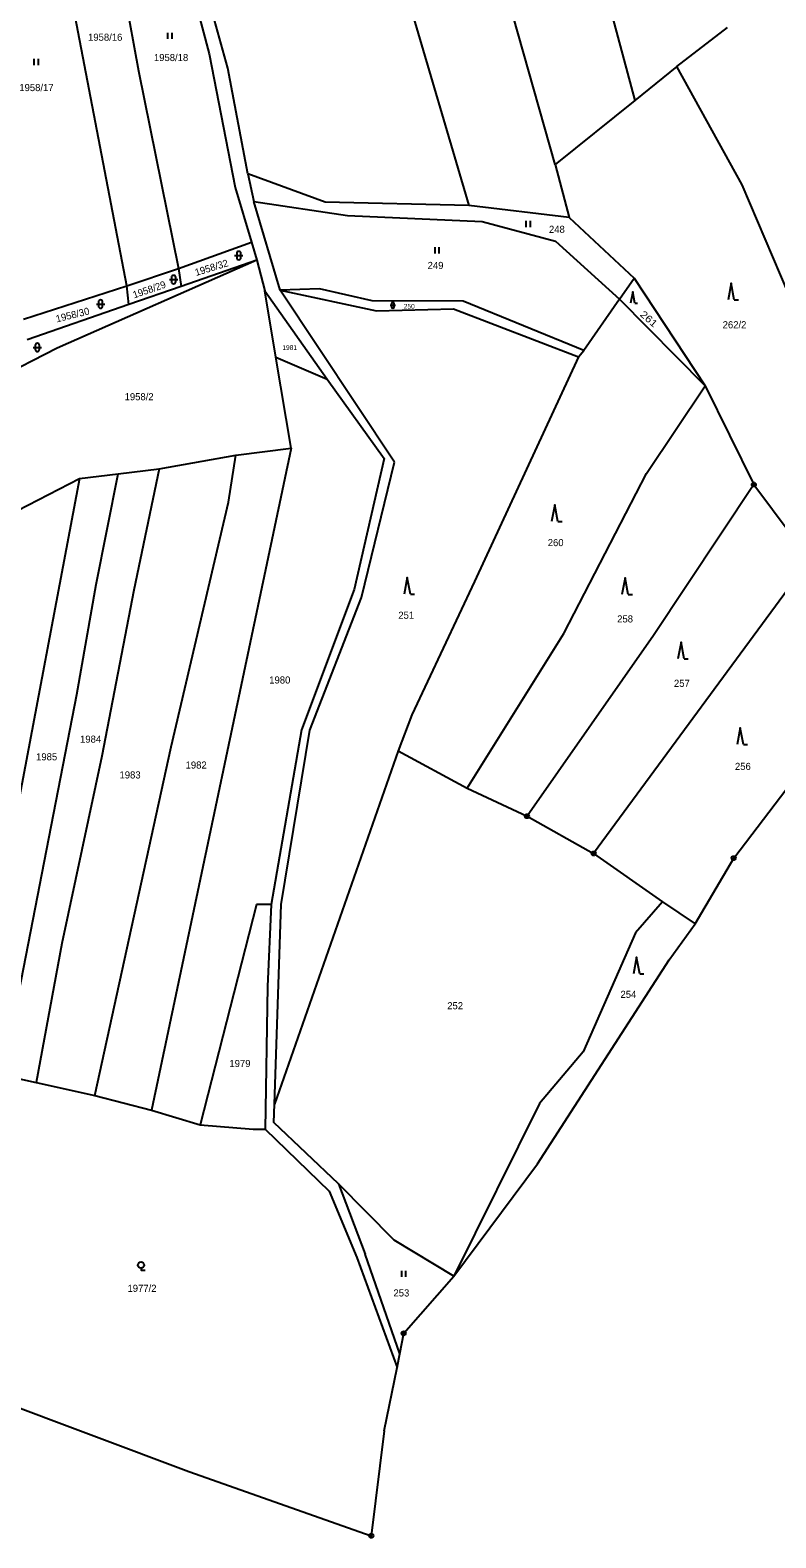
# Model space of a CAD drawing. Extents: x -820420 to -815896, y -1105820 to -1103643.
# Drawn here: x -817615.8 to -817437, y -1105659.4 to -1105298 of the extents above; entities that cross this region are included whole.
import ezdxf
from ezdxf.enums import TextEntityAlignment as Align

# ---------------------------------------------------------------- set-up
doc = ezdxf.new("R2010")
doc.units = 0
doc.header["$LTSCALE"] = 0.68
for name, color, linetype, lineweight in [('1', 7, 'Continuous', 25), ('3', 7, 'Continuous', 25), ('8', 7, 'Continuous', 25)]:
    doc.layers.add(name, color=color, linetype=linetype, lineweight=lineweight)
doc.layers.add('2', color=7, linetype='Continuous')

msp = doc.modelspace()

# ---------------------------------------------------------------- linework, layer by layer
at = {"layer": '1'}
for p, q in [((-817499.89, -1105205.97), (-817470.8, -1105314.9)), ((-817489.93, -1105330.21), (-817522.36, -1105215.46)), ((-817544.49, -1105224.92), (-817510.57, -1105340.06)), ((-817601.01, -1105246.44), (-817589.78, -1105307.73)), ((-817579.64, -1105278.33), (-817572.81, -1105303.65)), ((-817568.35, -1105307.09), (-817576.32, -1105278.4)), ((-817592.59, -1105359.31), (-817605.36, -1105292.66)), ((-817460.71, -1105306.72), (-817448.56, -1105297.38)), ((-817572.81, -1105303.65), (-817566.64, -1105335.69)), ((-817589.78, -1105307.73), (-817580.16, -1105355.16)), ((-817563.59, -1105332.44), (-817568.35, -1105307.09)), ((-817460.71, -1105306.72), (-817470.8, -1105314.9)), ((-817445.11, -1105335.08), (-817460.71, -1105306.72)), ((-817470.8, -1105314.9), (-817489.93, -1105330.21)), ((-817489.93, -1105330.21), (-817486.58, -1105342.93)), ((-817563.59, -1105332.44), (-817562.11, -1105339.09)), ((-817545.01, -1105339.25), (-817563.59, -1105332.44)), ((-817566.64, -1105335.69), (-817562.68, -1105348.81)), ((-817432.23, -1105365.28), (-817445.11, -1105335.08)), ((-817562.11, -1105339.09), (-817539.71, -1105342.43)), ((-817555.79, -1105360.32), (-817562.11, -1105339.09)), ((-817510.57, -1105340.06), (-817545.01, -1105339.25)), ((-817486.58, -1105342.93), (-817510.57, -1105340.06)), ((-817539.71, -1105342.43), (-817507.37, -1105343.85)), ((-817507.37, -1105343.85), (-817489.8, -1105348.62)), ((-817486.58, -1105342.93), (-817470.94, -1105357.42)), ((-817580.16, -1105355.16), (-817562.68, -1105348.81)), ((-817562.68, -1105348.81), (-817561.38, -1105353.13)), ((-817489.8, -1105348.62), (-817474.47, -1105362.46)), ((-817561.38, -1105353.13), (-817609.28, -1105374.23)), ((-817592.59, -1105359.31), (-817580.16, -1105355.16)), ((-817580.16, -1105355.16), (-817579.57, -1105359.44)), ((-817561.38, -1105353.13), (-817579.57, -1105359.44)), ((-817561.38, -1105353.13), (-817559.49, -1105360.48)), ((-817617.36, -1105367.25), (-817592.59, -1105359.31)), ((-817592.07, -1105363.77), (-817592.59, -1105359.31)), ((-817579.57, -1105359.44), (-817592.07, -1105363.77)), ((-817474.47, -1105362.46), (-817470.94, -1105357.42)), ((-817470.94, -1105357.42), (-817453.97, -1105383.27)), ((-817556.85, -1105376.36), (-817559.49, -1105360.48)), ((-817559.49, -1105360.48), (-817544.55, -1105381.69)), ((-817546.42, -1105359.99), (-817555.79, -1105360.32)), ((-817555.79, -1105360.32), (-817532.69, -1105365.28)), ((-817528.44, -1105401.57), (-817555.79, -1105360.32)), ((-817533.74, -1105362.88), (-817546.42, -1105359.99)), ((-817511.97, -1105362.94), (-817533.74, -1105362.88)), ((-817483.04, -1105374.77), (-817511.97, -1105362.94)), ((-817474.47, -1105362.46), (-817483.04, -1105374.77)), ((-817453.97, -1105383.27), (-817474.47, -1105362.46)), ((-817592.07, -1105363.77), (-817616.48, -1105372.23)), ((-817532.69, -1105365.28), (-817514.25, -1105364.79)), ((-817609.28, -1105374.23), (-817632.39, -1105386.09)), ((-817553.21, -1105398.19), (-817556.85, -1105376.36)), ((-817556.85, -1105376.36), (-817544.55, -1105381.69)), ((-817484.27, -1105376.3), (-817483.04, -1105374.77)), ((-817544.55, -1105381.69), (-817530.9, -1105400.7)), ((-817467.98, -1105404.3), (-817453.97, -1105383.27)), ((-817453.97, -1105383.27), (-817442.28, -1105406.92)), ((-817553.21, -1105398.19), (-817586.68, -1105556.9)), ((-817566.41, -1105399.84), (-817553.21, -1105398.19)), ((-817584.84, -1105403.15), (-817566.41, -1105399.84)), ((-817568.19, -1105411.11), (-817566.41, -1105399.84)), ((-817530.9, -1105400.7), (-817538.12, -1105432.1)), ((-817536.34, -1105433.99), (-817528.44, -1105401.57)), ((-817623.79, -1105415.7), (-817603.95, -1105405.51)), ((-817603.95, -1105405.51), (-817620.11, -1105491.48)), ((-817603.95, -1105405.51), (-817594.64, -1105404.38)), ((-817599.91, -1105430.89), (-817594.64, -1105404.38)), ((-817594.64, -1105404.38), (-817584.84, -1105403.15)), ((-817584.84, -1105403.15), (-817590.86, -1105432.2)), ((-817487.79, -1105442.59), (-817467.98, -1105404.3)), ((-817442.28, -1105406.92), (-817466.3, -1105443.07)), ((-817442.28, -1105406.92), (-817428.89, -1105424.85)), ((-817581.98, -1105469.8), (-817568.19, -1105411.11)), ((-817428.89, -1105424.85), (-817480.68, -1105495.35)), ((-817604.55, -1105457.26), (-817599.91, -1105430.89)), ((-817509.26, -1105430.15), (-817524.24, -1105462.11)), ((-817590.86, -1105432.2), (-817598.59, -1105472.06)), ((-817538.12, -1105432.1), (-817550.7, -1105465.72)), ((-817548.69, -1105465.8), (-817536.34, -1105433.99)), ((-817510.98, -1105479.7), (-817487.79, -1105442.59)), ((-817466.3, -1105443.07), (-817496.65, -1105486.42)), ((-817447.11, -1105496.47), (-817411.9, -1105450.16)), ((-817622.3, -1105548.46), (-817604.55, -1105457.26)), ((-817524.24, -1105462.11), (-817527.5, -1105470.73)), ((-817550.7, -1105465.72), (-817558, -1105507.55)), ((-817555.58, -1105507.58), (-817548.69, -1105465.8)), ((-817600.28, -1105553.33), (-817581.98, -1105469.8)), ((-817527.5, -1105470.73), (-817557.2, -1105555.41)), ((-817527.5, -1105470.73), (-817510.98, -1105479.7)), ((-817598.59, -1105472.06), (-817608.18, -1105516.94)), ((-817510.98, -1105479.7), (-817496.65, -1105486.42)), ((-817496.65, -1105486.42), (-817480.68, -1105495.35)), ((-817480.68, -1105495.35), (-817464.17, -1105506.93)), ((-817456.34, -1105512.2), (-817447.11, -1105496.47)), ((-817561.51, -1105507.62), (-817575.01, -1105560.42)), ((-817558, -1105507.55), (-817561.51, -1105507.62)), ((-817558, -1105507.55), (-817558.87, -1105527.23)), ((-817557.2, -1105555.41), (-817555.58, -1105507.58)), ((-817464.17, -1105506.93), (-817470.63, -1105514.38)), ((-817464.17, -1105506.93), (-817456.34, -1105512.2)), ((-817470.63, -1105514.38), (-817483.19, -1105542.87)), ((-817462.61, -1105520.83), (-817456.34, -1105512.2)), ((-817608.18, -1105516.94), (-817614.32, -1105550.25)), ((-817494.13, -1105569.75), (-817462.61, -1105520.83)), ((-817558.87, -1105527.23), (-817559.43, -1105561.42)), ((-817483.19, -1105542.87), (-817493.65, -1105555.29)), ((-817622.3, -1105548.46), (-817614.32, -1105550.25)), ((-817614.32, -1105550.25), (-817600.28, -1105553.33)), ((-817600.28, -1105553.33), (-817586.68, -1105556.9)), ((-817586.68, -1105556.9), (-817575.01, -1105560.42)), ((-817557.36, -1105559.84), (-817557.2, -1105555.41)), ((-817493.65, -1105555.29), (-817514.21, -1105596.69)), ((-817575.01, -1105560.42), (-817562.27, -1105561.41)), ((-817562.27, -1105561.41), (-817559.43, -1105561.42)), ((-817559.43, -1105561.42), (-817544.11, -1105576.32)), ((-817541.86, -1105574.56), (-817557.36, -1105559.84)), ((-817514.21, -1105596.69), (-817494.13, -1105569.75)), ((-817544.11, -1105576.32), (-817537.45, -1105592.23)), ((-817528.48, -1105588.04), (-817541.86, -1105574.56)), ((-817541.86, -1105574.56), (-817535.48, -1105591.39)), ((-817514.21, -1105596.69), (-817528.48, -1105588.04)), ((-817537.45, -1105592.23), (-817527.75, -1105618.56)), ((-817527.13, -1105615.27), (-817535.48, -1105591.39)), ((-817526.21, -1105610.36), (-817514.21, -1105596.69)), ((-817527.13, -1105615.27), (-817526.21, -1105610.36)), ((-817527.75, -1105618.56), (-817527.13, -1105615.27)), ((-817530.91, -1105633.74), (-817527.75, -1105618.56)), ((-817624.36, -1105625.97), (-817577.74, -1105643.5)), ((-817530.91, -1105633.74), (-817533.97, -1105658.9)), ((-817577.74, -1105643.5), (-817533.97, -1105658.9))]:
    msp.add_line(p, q, dxfattribs=at)
msp.add_lwpolyline([(-817514.25, -1105364.79), (-817484.27, -1105376.3), (-817509.26, -1105430.15)], dxfattribs=at)
at = {"layer": '3'}
for p, q in [((-817582.711, -1105300.12), (-817582.711, -1105298.62)), ((-817581.71, -1105300.12), (-817581.71, -1105298.62)), ((-817614.751, -1105306.39), (-817614.751, -1105304.89)), ((-817613.75, -1105306.39), (-817613.75, -1105304.89)), ((-817496.831, -1105345.22), (-817496.831, -1105343.72)), ((-817495.83, -1105345.22), (-817495.83, -1105343.72)), ((-817566.741, -1105352.031), (-817564.739, -1105352.031)), ((-817566.241, -1105351.531), (-817566.241, -1105352.532)), ((-817565.239, -1105352.532), (-817565.239, -1105351.531)), ((-817518.691, -1105351.5), (-817518.691, -1105350)), ((-817517.69, -1105351.5), (-817517.69, -1105350)), ((-817582.371, -1105357.781), (-817580.369, -1105357.781)), ((-817581.871, -1105357.281), (-817581.871, -1105358.282)), ((-817580.869, -1105358.282), (-817580.869, -1105357.281)), ((-817599.381, -1105363.161), (-817599.381, -1105364.162)), ((-817598.379, -1105364.162), (-817598.379, -1105363.161)), ((-817446.97, -1105362.68), (-817445.974, -1105362.68)), ((-817599.881, -1105363.661), (-817597.879, -1105363.661)), ((-817529.481, -1105363.961), (-817528.139, -1105363.961)), ((-817529.145, -1105363.625), (-817529.145, -1105364.296)), ((-817528.475, -1105364.296), (-817528.475, -1105363.625)), ((-817470.818, -1105363.41), (-817470.15, -1105363.41)), ((-817615.021, -1105374.041), (-817613.019, -1105374.041)), ((-817614.521, -1105373.541), (-817614.521, -1105374.542)), ((-817613.519, -1105374.542), (-817613.519, -1105373.541)), ((-817489.25, -1105415.78), (-817488.254, -1105415.78)), ((-817524.61, -1105433.19), (-817523.614, -1105433.19)), ((-817472.39, -1105433.25), (-817471.394, -1105433.25)), ((-817458.98, -1105448.69), (-817457.984, -1105448.69)), ((-817444.77, -1105469.21), (-817443.774, -1105469.21)), ((-817469.63, -1105524.23), (-817468.634, -1105524.23)), ((-817526.671, -1105596.87), (-817526.671, -1105595.37)), ((-817525.67, -1105596.87), (-817525.67, -1105595.37))]:
    msp.add_line(p, q, dxfattribs=at)
for points in [[(-817446.97, -1105362.68), (-817447.72, -1105358.68), (-817448.47, -1105362.68)], [(-817470.818, -1105363.41), (-817471.32, -1105360.73), (-817471.822, -1105363.41)], [(-817489.25, -1105415.78), (-817490, -1105411.78), (-817490.75, -1105415.78)], [(-817524.61, -1105433.19), (-817525.36, -1105429.19), (-817526.11, -1105433.19)], [(-817472.39, -1105433.25), (-817473.14, -1105429.25), (-817473.89, -1105433.25)], [(-817458.98, -1105448.69), (-817459.73, -1105444.69), (-817460.48, -1105448.69)], [(-817444.77, -1105469.21), (-817445.52, -1105465.21), (-817446.27, -1105469.21)], [(-817469.63, -1105524.23), (-817470.38, -1105520.23), (-817471.13, -1105524.23)], [(-817589.17, -1105594.752), (-817589.17, -1105595.25), (-817588.169, -1105595.25)]]:
    msp.add_lwpolyline(points, dxfattribs=at)
msp.add_circle((-817589.1693, -1105594.0009), 0.75, dxfattribs=at)
for centre, radius, start, end in [((-817565.74, -1105351.5309), 0.5, 0, 180), ((-817565.74, -1105352.5309), 0.5, 180, 359.98789), ((-817581.37, -1105357.2809), 0.5, 0, 180), ((-817581.37, -1105358.2809), 0.5, 180, 359.98789), ((-817598.88, -1105363.1609), 0.5, 0, 180), ((-817598.88, -1105364.1609), 0.5, 180, 359.98789), ((-817528.81, -1105363.6256), 0.335, 0, 180), ((-817528.81, -1105364.2956), 0.335, 180, 359.98789), ((-817614.02, -1105373.5409), 0.5, 0, 180), ((-817614.02, -1105374.5409), 0.5, 180, 359.98789)]:
    msp.add_arc(centre, radius, start, end, dxfattribs=at)
at = {"layer": '8'}
for centre, radius in [((-817442.28, -1105406.9199), 0.5), ((-817442.28, -1105406.9199), 0.0303), ((-817496.65, -1105486.4199), 0.5), ((-817496.65, -1105486.4199), 0.0303), ((-817480.68, -1105495.3499), 0.5), ((-817480.68, -1105495.3499), 0.0303), ((-817447.11, -1105496.4699), 0.5), ((-817447.11, -1105496.4699), 0.0303), ((-817526.21, -1105610.3599), 0.5), ((-817526.21, -1105610.3599), 0.0303), ((-817533.97, -1105658.8999), 0.5), ((-817533.97, -1105658.8999), 0.0303)]:
    msp.add_circle(centre, radius, dxfattribs=at)

# ---------------------------------------------------------------- texts
at = {"layer": '2'}
for s, height, p in [('1958/16', 1.7, (-817597.759, -1105300.545)), ('1958/18', 1.7, (-817581.969, -1105305.415)), ('1958/17', 1.7, (-817614.239, -1105312.615)), ('248', 1.7, (-817489.489, -1105346.595)), ('249', 1.7, (-817518.579, -1105355.245)), ('250', 1.14, (-817524.87, -1105364.765)), ('262/2', 1.7, (-817446.91, -1105369.465)), ('1981', 1.14, (-817553.539, -1105374.655)), ('1958/2', 1.7, (-817589.63, -1105386.715)), ('260', 1.7, (-817489.789, -1105421.685)), ('251', 1.7, (-817525.609, -1105439.095)), ('258', 1.7, (-817473.139, -1105439.975)), ('1980', 1.7, (-817555.91, -1105454.615)), ('257', 1.7, (-817459.529, -1105455.415)), ('1984', 1.7, (-817601.26, -1105468.795)), ('1985', 1.7, (-817611.8, -1105473.025)), ('1982', 1.7, (-817575.96, -1105475.005)), ('256', 1.7, (-817444.909, -1105475.325)), ('1983', 1.7, (-817591.8, -1105477.375)), ('254', 1.7, (-817472.349, -1105529.965)), ('252', 1.7, (-817513.879, -1105532.695)), ('1979', 1.7, (-817565.46, -1105546.545)), ('1977/2', 1.7, (-817588.94, -1105600.435)), ('253', 1.7, (-817526.769, -1105601.545))]:
    msp.add_text(s, height=height, dxfattribs=at).set_placement(p, align=Align.CENTER)
for s, rotation, p in [('1958/32', 17, (-817572.0385, -1105355.7375)), ('1958/29', 19, (-817586.9307, -1105360.9828)), ('1958/30', 14, (-817605.3721, -1105367.0758))]:
    msp.add_text(s, height=1.7, rotation=rotation, dxfattribs=at).set_placement(p, align=Align.CENTER)
at = {"layer": '2', "width": 1.2}
msp.add_text('261', height=1.7, rotation=319, dxfattribs=at).set_placement((-817468.0041, -1105367.8572), align=Align.CENTER)

doc.saveas('drawing.dxf')
